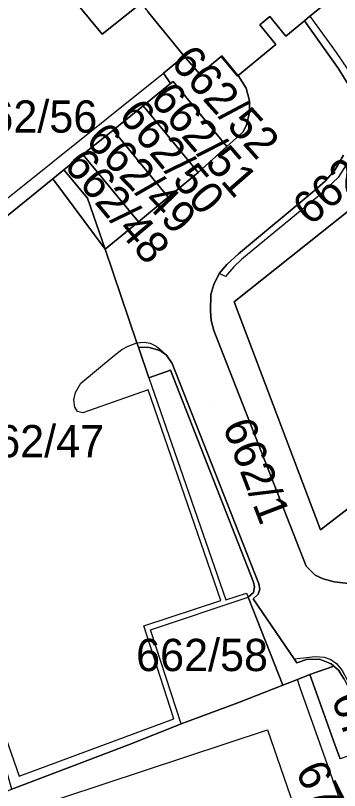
# Model space of a CAD drawing. Extents: x -263423 to -261326, y -1240067 to -1237864.
# Drawn here: x -262886.21 to -262866.12, y -1238913.76 to -1238865.73 of the extents above; entities that cross this region are included whole.
import ezdxf

# ---------------------------------------------------------------- set-up
doc = ezdxf.new("R2010")
doc.units = 0
for name, color, linetype in [('body_kn', 7, 'Continuous'), ('kladpar_druhypozemkov', 7, 'Continuous'), ('kladpar_hranice', 7, 'Continuous'), ('kladpar_parcelnecisla', 7, 'Continuous'), ('kladpar_plochy', 7, 'Continuous'), ('kladpar_sipky', 7, 'Continuous'), ('zappar_hrandruhpozemk', 7, 'Continuous')]:
    doc.layers.add(name, color=color, linetype=linetype)

msp = doc.modelspace()

# ---------------------------------------------------------------- linework, layer by layer
at = {"layer": 'body_kn'}
for p, q in [((-262870.44, -1238865.79), (-262870.44, -1238865.79)), ((-262868.29, -1238866.06), (-262868.29, -1238866.06)), ((-262868.29, -1238866.06), (-262868.29, -1238866.06)), ((-262867.96, -1238865.78), (-262867.96, -1238865.78)), ((-262867.96, -1238865.78), (-262867.96, -1238865.78)), ((-262871.07, -1238866.3), (-262871.07, -1238866.3)), ((-262880.83, -1238866.88), (-262880.83, -1238866.88)), ((-262880.83, -1238866.88), (-262880.83, -1238866.88)), ((-262869.44, -1238867), (-262869.44, -1238867)), ((-262870.07, -1238867.52), (-262870.07, -1238867.52)), ((-262866.32, -1238868.02), (-262866.32, -1238868.02)), ((-262875.76, -1238868.24), (-262875.76, -1238868.24)), ((-262873.45, -1238868.27), (-262873.45, -1238868.27)), ((-262873.4, -1238868.23), (-262873.4, -1238868.23)), ((-262866.16, -1238869.05), (-262866.16, -1238869.05)), ((-262877.04, -1238869.31), (-262877.04, -1238869.31)), ((-262877.04, -1238869.31), (-262877.04, -1238869.31)), ((-262874.79, -1238869.37), (-262874.79, -1238869.37)), ((-262872.45, -1238869.49), (-262872.45, -1238869.49)), ((-262872.4, -1238869.45), (-262872.4, -1238869.45)), ((-262872.4, -1238869.45), (-262872.4, -1238869.45)), ((-262876.6, -1238869.95), (-262876.6, -1238869.95)), ((-262876.43, -1238869.81), (-262876.43, -1238869.81)), ((-262871.91, -1238870.24), (-262871.91, -1238870.24)), ((-262871.7, -1238871.01), (-262871.7, -1238871.01)), ((-262878.3, -1238871.32), (-262878.3, -1238871.32)), ((-262878.3, -1238871.32), (-262878.3, -1238871.32)), ((-262871.7, -1238871.74), (-262871.7, -1238871.74)), ((-262880.16, -1238872.83), (-262880.16, -1238872.83)), ((-262872.12, -1238872.96), (-262872.12, -1238872.96)), ((-262871.89, -1238872.52), (-262871.89, -1238872.52)), ((-262873.1, -1238873.85), (-262873.1, -1238873.85)), ((-262882.03, -1238874.34), (-262882.03, -1238874.34)), ((-262882.03, -1238874.34), (-262882.03, -1238874.34)), ((-262883.21, -1238875.29), (-262883.21, -1238875.29)), ((-262883.21, -1238875.29), (-262883.21, -1238875.29)), ((-262866.41, -1238875.31), (-262866.41, -1238875.31)), ((-262883.9, -1238875.85), (-262883.9, -1238875.85)), ((-262883.9, -1238875.85), (-262883.9, -1238875.85)), ((-262874.89, -1238875.46), (-262874.89, -1238875.46)), ((-262866.2, -1238875.76), (-262866.2, -1238875.76)), ((-262867, -1238875.99), (-262867, -1238875.99)), ((-262867.7, -1238876.6), (-262867.7, -1238876.6)), ((-262881.74, -1238877.06), (-262881.74, -1238877.06)), ((-262876.74, -1238876.99), (-262876.74, -1238876.99)), ((-262867.5, -1238876.99), (-262867.5, -1238876.99)), ((-262878.59, -1238878.51), (-262878.59, -1238878.51)), ((-262880.65, -1238880.22), (-262880.65, -1238880.22)), ((-262880.65, -1238880.22), (-262880.65, -1238880.22)), ((-262872.38, -1238880.49), (-262872.38, -1238880.49)), ((-262872.18, -1238880.84), (-262872.18, -1238880.84)), ((-262873.11, -1238881.16), (-262873.11, -1238881.16)), ((-262872.68, -1238881.31), (-262872.68, -1238881.31)), ((-262873.58, -1238881.71), (-262873.58, -1238881.71)), ((-262873.19, -1238881.9), (-262873.19, -1238881.9)), ((-262873.92, -1238882.4), (-262873.92, -1238882.4)), ((-262874.09, -1238883.03), (-262874.09, -1238883.03)), ((-262872.65, -1238883.48), (-262872.65, -1238883.48)), ((-262874.13, -1238884.03), (-262874.13, -1238884.03)), ((-262874.07, -1238884.63), (-262874.07, -1238884.63)), ((-262873.91, -1238885.26), (-262873.91, -1238885.26)), ((-262879.23, -1238886.23), (-262879.23, -1238886.23)), ((-262878.68, -1238886.02), (-262878.68, -1238886.02)), ((-262878.68, -1238886.02), (-262878.68, -1238886.02)), ((-262878.59, -1238886.28), (-262878.59, -1238886.28)), ((-262878.59, -1238886.28), (-262878.59, -1238886.28)), ((-262878.24, -1238885.97), (-262878.24, -1238885.97)), ((-262877.93, -1238886.3), (-262877.93, -1238886.3)), ((-262877.86, -1238886.04), (-262877.86, -1238886.04)), ((-262877.5, -1238886.22), (-262877.5, -1238886.22)), ((-262880.09, -1238886.81), (-262880.09, -1238886.81)), ((-262879.61, -1238886.43), (-262879.61, -1238886.43)), ((-262877.27, -1238886.5), (-262877.27, -1238886.5)), ((-262877.15, -1238886.5), (-262877.15, -1238886.5)), ((-262876.85, -1238886.79), (-262876.85, -1238886.79)), ((-262876.49, -1238887.3), (-262876.49, -1238887.3)), ((-262876.61, -1238887.72), (-262876.61, -1238887.72)), ((-262877.95, -1238888.19), (-262877.95, -1238888.19)), ((-262877.95, -1238888.19), (-262877.95, -1238888.19)), ((-262882.17, -1238888.52), (-262882.17, -1238888.52)), ((-262882.5, -1238889.1), (-262882.5, -1238889.1)), ((-262877.99, -1238888.92), (-262877.99, -1238888.92)), ((-262882.59, -1238889.55), (-262882.59, -1238889.55)), ((-262882.54, -1238890), (-262882.54, -1238890)), ((-262882.36, -1238890.28), (-262882.36, -1238890.28)), ((-262882.03, -1238890.35), (-262882.03, -1238890.35)), ((-262867.3, -1238897.61), (-262867.3, -1238897.61)), ((-262868.19, -1238899.86), (-262868.19, -1238899.86)), ((-262867.62, -1238900.42), (-262867.62, -1238900.42)), ((-262867.14, -1238900.65), (-262867.14, -1238900.65)), ((-262866.45, -1238900.82), (-262866.45, -1238900.82)), ((-262871.46, -1238900.85), (-262871.46, -1238900.85)), ((-262871.39, -1238901.13), (-262871.39, -1238901.13)), ((-262871.12, -1238900.96), (-262871.12, -1238900.96)), ((-262871.07, -1238901.29), (-262871.07, -1238901.29)), ((-262871.88, -1238901.53), (-262871.88, -1238901.53)), ((-262871.78, -1238901.77), (-262871.78, -1238901.77)), ((-262871.46, -1238901.48), (-262871.46, -1238901.48)), ((-262871.16, -1238901.6), (-262871.16, -1238901.6)), ((-262873.49, -1238901.99), (-262873.49, -1238901.99)), ((-262873.17, -1238901.95), (-262873.17, -1238901.95)), ((-262871.47, -1238901.89), (-262871.47, -1238901.89)), ((-262878.26, -1238903.56), (-262878.26, -1238903.56)), ((-262877.84, -1238903.8), (-262877.84, -1238903.8)), ((-262868.93, -1238905.61), (-262868.93, -1238905.61)), ((-262868.93, -1238905.61), (-262868.93, -1238905.61)), ((-262868.17, -1238905.51), (-262868.17, -1238905.51)), ((-262867.62, -1238905.45), (-262867.62, -1238905.45)), ((-262867.37, -1238905.62), (-262867.37, -1238905.62)), ((-262867.08, -1238905.49), (-262867.08, -1238905.49)), ((-262868.77, -1238905.84), (-262868.77, -1238905.84)), ((-262868.16, -1238905.64), (-262868.16, -1238905.64)), ((-262866.65, -1238905.65), (-262866.65, -1238905.65)), ((-262866.63, -1238905.91), (-262866.63, -1238905.91)), ((-262866.47, -1238906.05), (-262866.47, -1238906.05)), ((-262866.3, -1238905.89), (-262866.3, -1238905.89)), ((-262867.97, -1238906.58), (-262867.97, -1238906.58)), ((-262866.18, -1238906.3), (-262866.18, -1238906.3)), ((-262868.73, -1238906.88), (-262868.73, -1238906.88)), ((-262869.64, -1238907.24), (-262869.64, -1238907.24)), ((-262868.55, -1238907.4), (-262868.55, -1238907.4)), ((-262872.42, -1238908.33), (-262872.42, -1238908.33)), ((-262876.39, -1238909.31), (-262876.39, -1238909.31)), ((-262875.98, -1238909.64), (-262875.98, -1238909.64)), ((-262875.94, -1238909.62), (-262875.94, -1238909.62)), ((-262875.94, -1238909.62), (-262875.94, -1238909.62)), ((-262870.59, -1238910), (-262870.59, -1238910)), ((-262879.1, -1238910.89), (-262879.1, -1238910.89)), ((-262879.1, -1238910.89), (-262879.1, -1238910.89)), ((-262866.41, -1238910.91), (-262866.41, -1238910.91)), ((-262879.2, -1238910.93), (-262879.2, -1238910.93)), ((-262883.01, -1238912.38), (-262883.01, -1238912.38)), ((-262885.98, -1238912.88), (-262885.98, -1238912.88))]:
    msp.add_line(p, q, dxfattribs=at)
at = {"layer": 'kladpar_druhypozemkov'}
for p, q in [((-262873.38, -1238869.59), (-262873.38, -1238869.59)), ((-262876.45, -1238871.25), (-262876.45, -1238871.25)), ((-262878.29, -1238872.78), (-262878.29, -1238872.78)), ((-262880.01, -1238874.01), (-262880.01, -1238874.01)), ((-262881.97, -1238875.48), (-262881.97, -1238875.48)), ((-262882.53, -1238876.81), (-262882.53, -1238876.81)), ((-262874.16, -1238889.64), (-262874.16, -1238889.64)), ((-262884.55, -1238891.33), (-262884.55, -1238891.33)), ((-262869.49, -1238906.89), (-262869.49, -1238906.89)), ((-262866.75, -1238908.07), (-262866.75, -1238908.07))]:
    msp.add_line(p, q, dxfattribs=at)
at = {"layer": 'kladpar_hranice'}
for points in [[(-262827.39, -1238847.45), (-262815.11, -1238866.43), (-262813.04, -1238869.75), (-262812.42, -1238870.77), (-262817.7, -1238873.85), (-262821.34, -1238875.92), (-262823.75, -1238877.28), (-262824.01, -1238877.43), (-262828.8, -1238870.14), (-262830.85, -1238867.02), (-262837.14, -1238871.76), (-262850.18, -1238881.59), (-262853.1, -1238883.79), (-262852.03, -1238885), (-262851.59, -1238885.5), (-262852.67, -1238886.33), (-262861.26, -1238892.95), (-262867.3, -1238897.61), (-262872.65, -1238883.48), (-262860.23, -1238873.59), (-262859.64, -1238873.12), (-262827.39, -1238847.45)], [(-262880.83, -1238866.88), (-262886.45, -1238860.08), (-262883.94, -1238858.01), (-262878.43, -1238864.97), (-262880.83, -1238866.88)], [(-262877.97, -1238865.55), (-262875.76, -1238868.24), (-262877.04, -1238869.31), (-262876.6, -1238869.95), (-262878.3, -1238871.32), (-262880.16, -1238872.83), (-262882.03, -1238874.34), (-262883.21, -1238875.29), (-262883.9, -1238875.85), (-262895.81, -1238885.5), (-262897.32, -1238886.72), (-262913.8, -1238900.05), (-262914.16, -1238899.15), (-262918.75, -1238902.86), (-262923.68, -1238890.87), (-262886.67, -1238860.26), (-262886.45, -1238860.08), (-262880.83, -1238866.88), (-262878.43, -1238864.97), (-262877.97, -1238865.55)], [(-262867.06, -1238865.04), (-262867.96, -1238865.78), (-262868.29, -1238866.06), (-262869.44, -1238867), (-262870.44, -1238865.79), (-262871.07, -1238866.3), (-262870.07, -1238867.52), (-262872.4, -1238869.45), (-262872.45, -1238869.49), (-262873.45, -1238868.27), (-262874.79, -1238869.37), (-262875.76, -1238868.24), (-262877.97, -1238865.55)], [(-262868.29, -1238866.06), (-262867.96, -1238865.78), (-262867.06, -1238865.04)], [(-262880.65, -1238880.22), (-262878.59, -1238878.51), (-262876.74, -1238876.99), (-262874.89, -1238875.46), (-262873.1, -1238873.85), (-262872.12, -1238872.96), (-262871.89, -1238872.52), (-262871.7, -1238871.74), (-262871.7, -1238871.01), (-262871.91, -1238870.24), (-262872.4, -1238869.45), (-262870.07, -1238867.52), (-262871.07, -1238866.3), (-262870.44, -1238865.79), (-262869.44, -1238867), (-262868.29, -1238866.06), (-262866.16, -1238869.05), (-262865.65, -1238869.91)], [(-262865.65, -1238869.91), (-262866.16, -1238869.05), (-262868.29, -1238866.06)], [(-262877.04, -1238869.31), (-262875.76, -1238868.24), (-262874.79, -1238869.37), (-262873.45, -1238868.27), (-262872.45, -1238869.49), (-262872.4, -1238869.45), (-262871.91, -1238870.24), (-262871.7, -1238871.01), (-262871.7, -1238871.74), (-262871.89, -1238872.52), (-262872.12, -1238872.96), (-262873.1, -1238873.85), (-262876.43, -1238869.81), (-262876.6, -1238869.95), (-262877.04, -1238869.31)], [(-262878.3, -1238871.32), (-262876.6, -1238869.95), (-262876.43, -1238869.81), (-262873.1, -1238873.85), (-262874.89, -1238875.46), (-262878.3, -1238871.32)], [(-262878.3, -1238871.32), (-262874.89, -1238875.46), (-262876.74, -1238876.99), (-262880.16, -1238872.83), (-262878.3, -1238871.32)], [(-262882.03, -1238874.34), (-262880.16, -1238872.83), (-262876.74, -1238876.99), (-262878.59, -1238878.51), (-262882.03, -1238874.34)], [(-262860.23, -1238873.59), (-262872.65, -1238883.48), (-262867.3, -1238897.61), (-262861.26, -1238892.95)], [(-262883.21, -1238875.29), (-262882.03, -1238874.34), (-262878.59, -1238878.51), (-262880.65, -1238880.22), (-262881.74, -1238877.06), (-262883.21, -1238875.29)], [(-262865.87, -1238874.39), (-262866.41, -1238875.31), (-262867, -1238875.99), (-262867.7, -1238876.6), (-262872.38, -1238880.49), (-262873.11, -1238881.16), (-262873.58, -1238881.71), (-262873.92, -1238882.4), (-262874.09, -1238883.03), (-262874.13, -1238884.03), (-262874.07, -1238884.63), (-262873.91, -1238885.26), (-262868.19, -1238899.86), (-262867.62, -1238900.42), (-262867.14, -1238900.65), (-262866.45, -1238900.82), (-262865.37, -1238900.95)], [(-262865.37, -1238900.95), (-262866.45, -1238900.82), (-262867.14, -1238900.65), (-262867.62, -1238900.42), (-262868.19, -1238899.86), (-262873.91, -1238885.26), (-262874.07, -1238884.63), (-262874.13, -1238884.03), (-262874.09, -1238883.03), (-262873.92, -1238882.4), (-262873.58, -1238881.71), (-262873.11, -1238881.16), (-262872.38, -1238880.49), (-262867.7, -1238876.6), (-262867, -1238875.99), (-262866.41, -1238875.31), (-262865.87, -1238874.39)], [(-262883.21, -1238875.29), (-262881.74, -1238877.06), (-262880.65, -1238880.22), (-262883.9, -1238875.85), (-262883.21, -1238875.29)], [(-262883.9, -1238875.85), (-262880.65, -1238880.22), (-262878.68, -1238886.02), (-262878.59, -1238886.28), (-262877.95, -1238888.19), (-262876.61, -1238887.72), (-262871.46, -1238900.85), (-262871.39, -1238901.13), (-262871.46, -1238901.48), (-262871.78, -1238901.77), (-262869.64, -1238907.24), (-262872.42, -1238908.33), (-262875.94, -1238909.62), (-262875.98, -1238909.64), (-262879.1, -1238910.89), (-262879.2, -1238910.93), (-262883.01, -1238912.38), (-262886.45, -1238913.68), (-262888.31, -1238907.19), (-262891.49, -1238897.99), (-262891.96, -1238896.63), (-262895.81, -1238885.5), (-262883.9, -1238875.85)], [(-262865.84, -1238906.85), (-262866.18, -1238906.3), (-262866.47, -1238906.05), (-262866.63, -1238905.91), (-262867.37, -1238905.62), (-262868.16, -1238905.64), (-262868.77, -1238905.84), (-262868.93, -1238905.61), (-262871.47, -1238901.89), (-262871.16, -1238901.6), (-262871.07, -1238901.29), (-262871.12, -1238900.96), (-262876.49, -1238887.3), (-262876.85, -1238886.79), (-262877.27, -1238886.5), (-262877.93, -1238886.3), (-262878.59, -1238886.28), (-262878.68, -1238886.02), (-262880.65, -1238880.22)], [(-262878.59, -1238886.28), (-262877.93, -1238886.3), (-262877.27, -1238886.5), (-262876.85, -1238886.79), (-262876.49, -1238887.3), (-262871.12, -1238900.96), (-262871.07, -1238901.29), (-262871.16, -1238901.6), (-262871.47, -1238901.89), (-262868.93, -1238905.61), (-262868.77, -1238905.84), (-262868.16, -1238905.64), (-262867.37, -1238905.62), (-262866.63, -1238905.91), (-262866.47, -1238906.05), (-262867.97, -1238906.58), (-262868.73, -1238906.88), (-262869.64, -1238907.24), (-262871.78, -1238901.77), (-262871.46, -1238901.48), (-262871.39, -1238901.13), (-262871.46, -1238900.85), (-262876.61, -1238887.72), (-262877.95, -1238888.19), (-262878.59, -1238886.28)], [(-262865.6, -1238907.29), (-262863.71, -1238910.98), (-262866.08, -1238911.8), (-262866.41, -1238910.91), (-262867.97, -1238906.58), (-262866.47, -1238906.05), (-262866.18, -1238906.3), (-262865.84, -1238906.85), (-262865.6, -1238907.29)], [(-262879.1, -1238910.89), (-262875.98, -1238909.64), (-262875.94, -1238909.62), (-262872.42, -1238908.33), (-262869.64, -1238907.24), (-262868.73, -1238906.88), (-262867.97, -1238906.58), (-262866.41, -1238910.91), (-262866.08, -1238911.8)], [(-262940.01, -1238932.67), (-262911.58, -1238921.67), (-262906.69, -1238919.8), (-262900.52, -1238918.19), (-262888.21, -1238913.64), (-262888, -1238914.27), (-262886.45, -1238913.68), (-262883.01, -1238912.38), (-262879.2, -1238910.93), (-262879.1, -1238910.89)]]:
    msp.add_lwpolyline(points, dxfattribs=at)
at = {"layer": 'kladpar_plochy'}
for points in [[(-262827.39, -1238847.45), (-262815.11, -1238866.43), (-262813.04, -1238869.75), (-262812.42, -1238870.77), (-262817.7, -1238873.85), (-262821.34, -1238875.92), (-262823.75, -1238877.28), (-262824.01, -1238877.43), (-262828.8, -1238870.14), (-262830.85, -1238867.02), (-262837.14, -1238871.76), (-262850.18, -1238881.59), (-262853.1, -1238883.79), (-262852.03, -1238885), (-262851.59, -1238885.5), (-262852.67, -1238886.33), (-262861.26, -1238892.95), (-262867.3, -1238897.61), (-262872.65, -1238883.48), (-262860.23, -1238873.59), (-262859.64, -1238873.12)], [(-262880.83, -1238866.88), (-262886.45, -1238860.08), (-262883.94, -1238858.01), (-262878.43, -1238864.97)], [(-262877.97, -1238865.55), (-262875.76, -1238868.24), (-262877.04, -1238869.31), (-262876.6, -1238869.95), (-262878.3, -1238871.32), (-262880.16, -1238872.83), (-262882.03, -1238874.34), (-262883.21, -1238875.29), (-262883.9, -1238875.85), (-262895.81, -1238885.5), (-262897.32, -1238886.72), (-262913.8, -1238900.05), (-262914.16, -1238899.15), (-262918.75, -1238902.86), (-262923.68, -1238890.87), (-262886.67, -1238860.26), (-262886.45, -1238860.08), (-262880.83, -1238866.88), (-262878.43, -1238864.97)], [(-262877.04, -1238869.31), (-262875.76, -1238868.24), (-262874.79, -1238869.37), (-262873.45, -1238868.27), (-262872.45, -1238869.49), (-262872.4, -1238869.45), (-262871.91, -1238870.24), (-262871.7, -1238871.01), (-262871.7, -1238871.74), (-262871.89, -1238872.52), (-262872.12, -1238872.96), (-262873.1, -1238873.85), (-262876.43, -1238869.81), (-262876.6, -1238869.95)], [(-262878.3, -1238871.32), (-262876.6, -1238869.95), (-262876.43, -1238869.81), (-262873.1, -1238873.85), (-262874.89, -1238875.46)], [(-262878.3, -1238871.32), (-262874.89, -1238875.46), (-262876.74, -1238876.99), (-262880.16, -1238872.83)], [(-262882.03, -1238874.34), (-262880.16, -1238872.83), (-262876.74, -1238876.99), (-262878.59, -1238878.51)], [(-262883.21, -1238875.29), (-262882.03, -1238874.34), (-262878.59, -1238878.51), (-262880.65, -1238880.22), (-262881.74, -1238877.06)], [(-262883.21, -1238875.29), (-262881.74, -1238877.06), (-262880.65, -1238880.22), (-262883.9, -1238875.85)], [(-262883.9, -1238875.85), (-262880.65, -1238880.22), (-262878.68, -1238886.02), (-262878.59, -1238886.28), (-262877.95, -1238888.19), (-262876.61, -1238887.72), (-262871.46, -1238900.85), (-262871.39, -1238901.13), (-262871.46, -1238901.48), (-262871.78, -1238901.77), (-262869.64, -1238907.24), (-262872.42, -1238908.33), (-262875.94, -1238909.62), (-262875.98, -1238909.64), (-262879.1, -1238910.89), (-262879.2, -1238910.93), (-262883.01, -1238912.38), (-262886.45, -1238913.68), (-262888.31, -1238907.19), (-262891.49, -1238897.99), (-262891.96, -1238896.63), (-262895.81, -1238885.5)], [(-262878.59, -1238886.28), (-262877.93, -1238886.3), (-262877.27, -1238886.5), (-262876.85, -1238886.79), (-262876.49, -1238887.3), (-262871.12, -1238900.96), (-262871.07, -1238901.29), (-262871.16, -1238901.6), (-262871.47, -1238901.89), (-262868.93, -1238905.61), (-262868.77, -1238905.84), (-262868.16, -1238905.64), (-262867.37, -1238905.62), (-262866.63, -1238905.91), (-262866.47, -1238906.05), (-262867.97, -1238906.58), (-262868.73, -1238906.88), (-262869.64, -1238907.24), (-262871.78, -1238901.77), (-262871.46, -1238901.48), (-262871.39, -1238901.13), (-262871.46, -1238900.85), (-262876.61, -1238887.72), (-262877.95, -1238888.19)], [(-262865.6, -1238907.29), (-262863.71, -1238910.98), (-262866.08, -1238911.8), (-262866.41, -1238910.91), (-262867.97, -1238906.58), (-262866.47, -1238906.05), (-262866.18, -1238906.3), (-262865.84, -1238906.85)]]:
    msp.add_lwpolyline(points, close=True, dxfattribs=at)
for points in [[(-262867.06, -1238865.04), (-262867.96, -1238865.78), (-262868.29, -1238866.06), (-262869.44, -1238867), (-262870.44, -1238865.79), (-262871.07, -1238866.3), (-262870.07, -1238867.52), (-262872.4, -1238869.45), (-262872.45, -1238869.49), (-262873.45, -1238868.27), (-262874.79, -1238869.37), (-262875.76, -1238868.24), (-262877.97, -1238865.55)], [(-262865.65, -1238869.91), (-262866.16, -1238869.05), (-262868.29, -1238866.06), (-262867.96, -1238865.78), (-262867.06, -1238865.04)], [(-262865.84, -1238906.85), (-262866.18, -1238906.3), (-262866.47, -1238906.05), (-262866.63, -1238905.91), (-262867.37, -1238905.62), (-262868.16, -1238905.64), (-262868.77, -1238905.84), (-262868.93, -1238905.61), (-262871.47, -1238901.89), (-262871.16, -1238901.6), (-262871.07, -1238901.29), (-262871.12, -1238900.96), (-262876.49, -1238887.3), (-262876.85, -1238886.79), (-262877.27, -1238886.5), (-262877.93, -1238886.3), (-262878.59, -1238886.28), (-262878.68, -1238886.02), (-262880.65, -1238880.22), (-262878.59, -1238878.51), (-262876.74, -1238876.99), (-262874.89, -1238875.46), (-262873.1, -1238873.85), (-262872.12, -1238872.96), (-262871.89, -1238872.52), (-262871.7, -1238871.74), (-262871.7, -1238871.01), (-262871.91, -1238870.24), (-262872.4, -1238869.45), (-262870.07, -1238867.52), (-262871.07, -1238866.3), (-262870.44, -1238865.79), (-262869.44, -1238867), (-262868.29, -1238866.06), (-262866.16, -1238869.05), (-262865.65, -1238869.91)], [(-262860.23, -1238873.59), (-262872.65, -1238883.48), (-262867.3, -1238897.61), (-262861.26, -1238892.95)], [(-262865.87, -1238874.39), (-262866.41, -1238875.31), (-262867, -1238875.99), (-262867.7, -1238876.6), (-262872.38, -1238880.49), (-262873.11, -1238881.16), (-262873.58, -1238881.71), (-262873.92, -1238882.4), (-262874.09, -1238883.03), (-262874.13, -1238884.03), (-262874.07, -1238884.63), (-262873.91, -1238885.26), (-262868.19, -1238899.86), (-262867.62, -1238900.42), (-262867.14, -1238900.65), (-262866.45, -1238900.82), (-262865.37, -1238900.95)], [(-262865.37, -1238900.95), (-262866.45, -1238900.82), (-262867.14, -1238900.65), (-262867.62, -1238900.42), (-262868.19, -1238899.86), (-262873.91, -1238885.26), (-262874.07, -1238884.63), (-262874.13, -1238884.03), (-262874.09, -1238883.03), (-262873.92, -1238882.4), (-262873.58, -1238881.71), (-262873.11, -1238881.16), (-262872.38, -1238880.49), (-262867.7, -1238876.6), (-262867, -1238875.99), (-262866.41, -1238875.31), (-262865.87, -1238874.39)], [(-262940.01, -1238932.67), (-262911.58, -1238921.67), (-262906.69, -1238919.8), (-262900.52, -1238918.19), (-262888.21, -1238913.64), (-262888, -1238914.27), (-262886.45, -1238913.68), (-262883.01, -1238912.38), (-262879.2, -1238910.93), (-262879.1, -1238910.89), (-262875.98, -1238909.64), (-262875.94, -1238909.62), (-262872.42, -1238908.33), (-262869.64, -1238907.24), (-262868.73, -1238906.88), (-262867.97, -1238906.58), (-262866.41, -1238910.91), (-262866.08, -1238911.8)]]:
    msp.add_lwpolyline(points, dxfattribs=at)
at = {"layer": 'kladpar_sipky'}
for p, q in [((-262883.32, -1238876.23), (-262883.32, -1238876.23)), ((-262871.14, -1238903.01), (-262871.14, -1238903.01))]:
    msp.add_line(p, q, dxfattribs=at)
at = {"layer": 'zappar_hrandruhpozemk'}
for p, q in [((-262867.96, -1238865.78), (-262866.32, -1238868.02)), ((-262895.98, -1238884.45), (-262877.04, -1238869.31)), ((-262878.68, -1238886.02), (-262878.24, -1238885.97)), ((-262877.95, -1238888.19), (-262873.17, -1238901.95)), ((-262877.99, -1238888.92), (-262882.03, -1238890.35)), ((-262877.84, -1238903.8), (-262871.78, -1238901.77)), ((-262875.94, -1238909.62), (-262877.84, -1238903.8)), ((-262868.55, -1238907.4), (-262868.73, -1238906.88)), ((-262856.84, -1238940.43), (-262868.55, -1238907.4))]:
    msp.add_line(p, q, dxfattribs=at)
for points in [[(-262866.32, -1238868.02), (-262865.63, -1238869.05), (-262865.06, -1238870.18), (-262864.79, -1238871.43), (-262864.88, -1238872.9), (-262865.15, -1238873.91), (-262865.5, -1238874.66), (-262866.2, -1238875.76), (-262867.5, -1238876.99), (-262872.18, -1238880.84), (-262872.68, -1238881.31), (-262873.19, -1238881.9), (-262873.58, -1238881.71)], [(-262872.4, -1238869.45), (-262873.4, -1238868.23), (-262873.45, -1238868.27)], [(-262882.03, -1238890.35), (-262882.36, -1238890.28), (-262882.54, -1238890), (-262882.59, -1238889.55), (-262882.5, -1238889.1), (-262882.17, -1238888.52), (-262880.09, -1238886.81), (-262879.61, -1238886.43), (-262879.23, -1238886.23), (-262878.68, -1238886.02)], [(-262878.24, -1238885.97), (-262877.86, -1238886.04), (-262877.5, -1238886.22), (-262877.15, -1238886.5), (-262876.85, -1238886.79)], [(-262891.21, -1238897.89), (-262885.98, -1238912.88), (-262876.39, -1238909.31), (-262878.26, -1238903.56), (-262873.49, -1238901.99), (-262877.99, -1238888.92)], [(-262873.17, -1238901.95), (-262871.88, -1238901.53), (-262871.78, -1238901.77)], [(-262868.93, -1238905.61), (-262868.17, -1238905.51), (-262867.62, -1238905.45), (-262867.08, -1238905.49), (-262866.65, -1238905.65), (-262866.3, -1238905.89), (-262865.96, -1238906.33), (-262865.33, -1238907.48), (-262864.08, -1238910.04), (-262863.42, -1238910.5), (-262863.03, -1238911.02), (-262862.85, -1238911.39)], [(-262885.85, -1238915.04), (-262870.59, -1238910), (-262868.17, -1238917.01), (-262866.32, -1238916.45), (-262863.65, -1238924.03), (-262865.36, -1238924.72), (-262863, -1238931.61), (-262878.26, -1238936.72)]]:
    msp.add_lwpolyline(points, dxfattribs=at)

# ---------------------------------------------------------------- texts
at = {"layer": 'kladpar_parcelnecisla'}
for s, rotation, p in [('662/52', 312, (-262876.661, -1238868.695)), ('662/51', 311, (-262877.941, -1238870.958)), ('662/50', 310, (-262879.895, -1238871.965)), ('662/49', 314, (-262881.949, -1238873.544)), ('662/59', 41, (-262867.921, -1238878.82)), ('662/48', 310, (-262883.284, -1238875.023)), ('662/1', 291, (-262873.395, -1238891.149)), ('672', 290, (-262866.649, -1238908.055)), ('674', 297, (-262868.893, -1238912.568))]:
    msp.add_text(s, height=2, rotation=rotation, dxfattribs=at).set_placement(p)
for s, p in [('662/56', (-262889.322, -1238872.99)), ('662/47', (-262888.899, -1238893.11)), ('662/58', (-262878.735, -1238906.36))]:
    msp.add_text(s, height=2, dxfattribs=at).set_placement(p)

doc.saveas('drawing.dxf')
